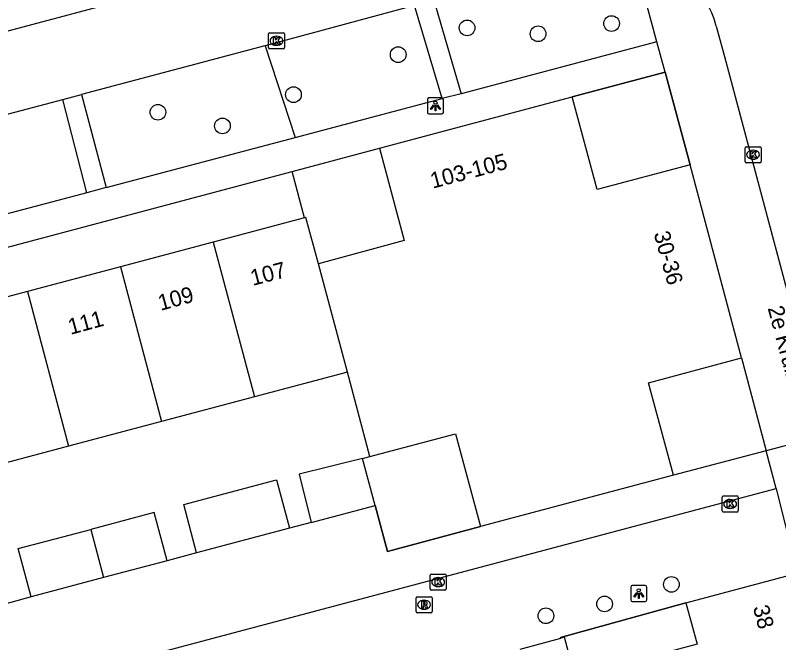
# Model space of a CAD drawing. Extents: x 162542 to 163144, y 380786 to 381511.
# Drawn here: x 162870.22 to 162917.88, y 381123.11 to 381162.28 of the extents above; entities that cross this region are included whole.
import ezdxf

# ---------------------------------------------------------------- set-up
doc = ezdxf.new("R2010")
doc.units = 0
for name, color, linetype in [('IMGEO_Boom', 7, 'Continuous'), ('IMGEO_Erf', 7, 'Continuous'), ('IMGEO_Groenvoorziening', 7, 'Continuous'), ('IMGEO_Kolk', 7, 'Continuous'), ('IMGEO_Lichtpunt', 7, 'Continuous'), ('IMGEO_Muur', 7, 'Continuous'), ('IMGEO_Openbare_ruimte_label', 7, 'Continuous'), ('IMGEO_Pand', 7, 'Continuous'), ('IMGEO_Pand_nummerreeks', 7, 'Continuous'), ('IMGEO_Parkeervlak_open', 7, 'Continuous'), ('IMGEO_Rijbaan_lokaal_open', 7, 'Continuous'), ('IMGEO_Rioolput', 7, 'Continuous'), ('IMGEO_Voetpad_open', 7, 'Continuous')]:
    doc.layers.add(name, color=color, linetype=linetype)

msp = doc.modelspace()

# ---------------------------------------------------------------- linework, layer by layer
at = {"layer": 'IMGEO_Boom'}
for centre in [(162907.441, 381161.767), (162898.421, 381161.494), (162902.854, 381161.124), (162894.12, 381159.822), (162887.584, 381157.325), (162879.122, 381156.225), (162883.15, 381155.373), (162911.176, 381126.75), (162907.004, 381125.529), (162903.342, 381124.791)]:
    msp.add_circle(centre, 0.489, dxfattribs=at)
at = {"layer": 'IMGEO_Erf'}
msp.add_lwpolyline([(162891.901, 381134.613), (162892.347, 381134.732)], dxfattribs=at)
at = {"layer": 'IMGEO_Groenvoorziening'}
msp.add_lwpolyline([(162885.815, 381160.368), (162887.685, 381154.645)], dxfattribs=at)
at = {"layer": 'IMGEO_Kolk'}
for p, q in [((162886.097, 381161.187), (162886.949, 381161.187)), ((162886.022, 381160.261), (162886.022, 381161.113)), ((162886.51, 381160.967), (162886.535, 381160.967)), ((162887.023, 381161.113), (162887.023, 381160.261)), ((162886.949, 381160.187), (162886.097, 381160.187)), ((162886.533, 381160.407), (162886.508, 381160.407)), ((162915.773, 381153.152), (162915.773, 381154.004)), ((162915.848, 381154.078), (162916.7, 381154.078)), ((162916.774, 381154.004), (162916.774, 381153.152)), ((162916.261, 381153.858), (162916.286, 381153.858)), ((162916.7, 381153.078), (162915.848, 381153.078)), ((162916.284, 381153.298), (162916.259, 381153.298)), ((162914.342, 381131.345), (162914.342, 381132.197)), ((162914.417, 381132.271), (162915.269, 381132.271)), ((162914.83, 381132.051), (162914.855, 381132.051)), ((162915.343, 381132.197), (162915.343, 381131.345)), ((162915.269, 381131.271), (162914.417, 381131.271)), ((162914.853, 381131.491), (162914.828, 381131.491)), ((162896.113, 381126.468), (162896.113, 381127.32)), ((162896.188, 381127.394), (162897.04, 381127.394)), ((162897.114, 381127.32), (162897.114, 381126.468)), ((162896.601, 381127.174), (162896.626, 381127.174)), ((162897.04, 381126.394), (162896.188, 381126.394)), ((162896.624, 381126.614), (162896.599, 381126.614))]:
    msp.add_line(p, q, dxfattribs=at)
for points in [[(162886.097, 381161.187), (162886.949, 381161.187)], [(162886.022, 381160.261), (162886.022, 381161.113)], [(162886.343, 381160.887), (162886.466, 381160.887), (162886.466, 381160.736), (162886.596, 381160.887), (162886.76, 381160.887), (162886.614, 381160.736), (162886.767, 381160.487), (162886.615, 381160.487), (162886.53, 381160.651), (162886.466, 381160.584), (162886.466, 381160.487), (162886.343, 381160.487), (162886.343, 381160.887)], [(162887.023, 381161.113), (162887.023, 381160.261)], [(162886.949, 381160.187), (162886.097, 381160.187)], [(162915.773, 381153.152), (162915.773, 381154.004)], [(162915.848, 381154.078), (162916.7, 381154.078)], [(162916.774, 381154.004), (162916.774, 381153.152)], [(162916.094, 381153.778), (162916.217, 381153.778), (162916.217, 381153.627), (162916.347, 381153.778), (162916.511, 381153.778), (162916.365, 381153.627), (162916.518, 381153.378), (162916.366, 381153.378), (162916.281, 381153.542), (162916.217, 381153.475), (162916.217, 381153.378), (162916.094, 381153.378), (162916.094, 381153.778)], [(162916.7, 381153.078), (162915.848, 381153.078)], [(162914.342, 381131.345), (162914.342, 381132.197)], [(162914.417, 381132.271), (162915.269, 381132.271)], [(162915.343, 381132.197), (162915.343, 381131.345)], [(162914.663, 381131.971), (162914.786, 381131.971), (162914.786, 381131.82), (162914.916, 381131.971), (162915.08, 381131.971), (162914.934, 381131.82), (162915.087, 381131.571), (162914.935, 381131.571), (162914.85, 381131.735), (162914.786, 381131.668), (162914.786, 381131.571), (162914.663, 381131.571), (162914.663, 381131.971)], [(162915.269, 381131.271), (162914.417, 381131.271)], [(162896.113, 381126.468), (162896.113, 381127.32)], [(162896.188, 381127.394), (162897.04, 381127.394)], [(162897.114, 381127.32), (162897.114, 381126.468)], [(162896.434, 381127.094), (162896.557, 381127.094), (162896.557, 381126.943), (162896.687, 381127.094), (162896.851, 381127.094), (162896.705, 381126.943), (162896.858, 381126.694), (162896.706, 381126.694), (162896.621, 381126.858), (162896.557, 381126.791), (162896.557, 381126.694), (162896.434, 381126.694), (162896.434, 381127.094)], [(162897.04, 381126.394), (162896.188, 381126.394)]]:
    msp.add_lwpolyline(points, dxfattribs=at)
for centre, start, end in [((162886.099, 381161.111), 91.552, 178.448), ((162886.099, 381161.111), 91.552, 178.448), ((162886.947, 381161.111), 1.552, 88.448), ((162886.947, 381161.111), 1.552, 88.448), ((162886.099, 381160.263), 181.552, 268.448), ((162886.099, 381160.263), 181.552, 268.448), ((162886.947, 381160.263), 271.552, 358.448), ((162886.947, 381160.263), 271.552, 358.448), ((162915.85, 381154.002), 91.552, 178.448), ((162915.85, 381154.002), 91.552, 178.448), ((162916.698, 381154.002), 1.552, 88.448), ((162916.698, 381154.002), 1.552, 88.448), ((162915.85, 381153.154), 181.552, 268.448), ((162915.85, 381153.154), 181.552, 268.448), ((162916.698, 381153.154), 271.552, 358.448), ((162916.698, 381153.154), 271.552, 358.448), ((162914.419, 381132.195), 91.552, 178.448), ((162914.419, 381132.195), 91.552, 178.448), ((162915.267, 381132.195), 1.552, 88.448), ((162915.267, 381132.195), 1.552, 88.448), ((162914.419, 381131.347), 181.552, 268.448), ((162914.419, 381131.347), 181.552, 268.448), ((162915.267, 381131.347), 271.552, 358.448), ((162915.267, 381131.347), 271.552, 358.448), ((162896.19, 381127.318), 91.552, 178.448), ((162896.19, 381127.318), 91.552, 178.448), ((162897.038, 381127.318), 1.552, 88.448), ((162897.038, 381127.318), 1.552, 88.448), ((162896.19, 381126.47), 181.552, 268.448), ((162896.19, 381126.47), 181.552, 268.448), ((162897.038, 381126.47), 271.552, 358.448), ((162897.038, 381126.47), 271.552, 358.448)]:
    msp.add_arc(centre, 0.0765, start, end, dxfattribs=at)
for centre, major_axis, ratio, start_param, end_param in [((162886.509, 381160.687), (-0.387, 0.002), 0.722429, 4.712389, 7.853982), ((162886.534, 381160.687), (-0.39, 0.002), 0.717154, 1.570796, 4.712389), ((162916.26, 381153.578), (-0.387, 0.002), 0.722429, 4.712389, 7.853982), ((162916.285, 381153.578), (-0.39, 0.002), 0.717154, 1.570796, 4.712389), ((162914.829, 381131.771), (-0.387, 0.002), 0.722429, 4.712389, 7.853982), ((162914.854, 381131.771), (-0.39, 0.002), 0.717154, 1.570796, 4.712389), ((162896.6, 381126.894), (-0.387, 0.002), 0.722429, 4.712389, 7.853982), ((162896.625, 381126.894), (-0.39, 0.002), 0.717154, 1.570796, 4.712389)]:
    msp.add_ellipse(centre, major_axis=major_axis, ratio=ratio, start_param=start_param, end_param=end_param, dxfattribs=at)
at = {"layer": 'IMGEO_Lichtpunt'}
for p, q in [((162895.945, 381157.027), (162895.945, 381156.22)), ((162895.945, 381157.027), (162895.945, 381156.22)), ((162896.847, 381157.122), (162896.039, 381157.122)), ((162896.847, 381157.122), (162896.039, 381157.122)), ((162896.941, 381156.22), (162896.941, 381157.027)), ((162896.941, 381156.22), (162896.941, 381157.027)), ((162896.039, 381156.126), (162896.847, 381156.126)), ((162896.039, 381156.126), (162896.847, 381156.126)), ((162908.639, 381126.585), (162908.639, 381125.778)), ((162908.639, 381126.585), (162908.639, 381125.778)), ((162909.541, 381126.68), (162908.733, 381126.68)), ((162909.541, 381126.68), (162908.733, 381126.68)), ((162909.635, 381125.778), (162909.635, 381126.585)), ((162909.635, 381125.778), (162909.635, 381126.585)), ((162908.733, 381125.684), (162909.541, 381125.684)), ((162908.733, 381125.684), (162909.541, 381125.684))]:
    msp.add_line(p, q, dxfattribs=at)
for points in [[(162896.319, 381156.691), (162896.358, 381156.663), (162896.17, 381156.401), (162896.132, 381156.428), (162896.319, 381156.691)], [(162896.421, 381156.643), (162896.468, 381156.643), (162896.468, 381156.321), (162896.421, 381156.321), (162896.421, 381156.643)], [(162896.531, 381156.663), (162896.569, 381156.69), (162896.756, 381156.428), (162896.717, 381156.4), (162896.531, 381156.663)], [(162909.013, 381126.249), (162909.052, 381126.221), (162908.864, 381125.959), (162908.826, 381125.986), (162909.013, 381126.249)], [(162909.115, 381126.201), (162909.162, 381126.201), (162909.162, 381125.879), (162909.115, 381125.879), (162909.115, 381126.201)], [(162909.225, 381126.221), (162909.263, 381126.248), (162909.45, 381125.986), (162909.411, 381125.958), (162909.225, 381126.221)]]:
    msp.add_lwpolyline(points, dxfattribs=at)
for centre in [(162896.444, 381156.825), (162909.138, 381126.383)]:
    msp.add_circle(centre, 0.0994, dxfattribs=at)
for centre, start, end in [((162896.039, 381157.027), 90, 180), ((162896.039, 381157.027), 90, 180), ((162896.847, 381157.027), 0, 90), ((162896.847, 381157.027), 0, 90), ((162896.039, 381156.22), 180, 270), ((162896.039, 381156.22), 180, 270), ((162896.847, 381156.22), 270, 0), ((162896.847, 381156.22), 270, 360), ((162908.733, 381126.585), 90, 180), ((162908.733, 381126.585), 90, 180), ((162909.541, 381126.585), 0, 90), ((162909.541, 381126.585), 0, 90), ((162908.733, 381125.778), 180, 270), ((162908.733, 381125.778), 180, 270), ((162909.541, 381125.778), 270, 0), ((162909.541, 381125.778), 270, 360)]:
    msp.add_arc(centre, 0.0946, start, end, dxfattribs=at)
at = {"layer": 'IMGEO_Muur'}
for points in [[(162910.777, 381158.734), (162904.989, 381157.182)], [(162912.337, 381152.94), (162910.777, 381158.734)], [(162887.505, 381152.528), (162892.949, 381153.986)], [(162888.27, 381149.632), (162887.505, 381152.528)], [(162915.553, 381140.895), (162917.102, 381135.094)], [(162917.102, 381135.094), (162911.299, 381133.566)], [(162892.676, 381131.68), (162893.46, 381128.813), (162899.268, 381130.359)], [(162912.087, 381125.607), (162904.26, 381123.431), (162904.267, 381123.387)]]:
    msp.add_lwpolyline(points, dxfattribs=at)
at = {"layer": 'IMGEO_Pand'}
for points in [[(162892.949, 381153.986), (162904.989, 381157.182)], [(162912.337, 381152.94), (162906.54, 381151.404), (162904.989, 381157.182)], [(162892.949, 381153.986), (162894.491, 381148.211), (162889.15, 381146.754)], [(162915.553, 381140.895), (162912.337, 381152.94)], [(162888.27, 381149.632), (162882.579, 381148.119)], [(162889.15, 381146.754), (162888.364, 381149.657), (162888.27, 381149.632)], [(162882.579, 381148.119), (162876.781, 381146.577)], [(162882.579, 381148.119), (162885.149, 381138.456)], [(162876.781, 381146.577), (162870.982, 381145.035)], [(162876.781, 381146.577), (162879.349, 381136.921)], [(162890.948, 381139.991), (162889.15, 381146.754)], [(162870.982, 381145.035), (162865.183, 381143.493)], [(162870.982, 381145.035), (162873.548, 381135.386)], [(162911.299, 381133.566), (162909.754, 381139.342), (162915.553, 381140.895)], [(162890.948, 381139.991), (162885.149, 381138.456)], [(162892.347, 381134.732), (162890.948, 381139.991)], [(162885.149, 381138.456), (162879.349, 381136.921)], [(162879.349, 381136.921), (162873.548, 381135.386)], [(162892.347, 381134.732), (162897.698, 381136.153), (162899.268, 381130.359)], [(162873.548, 381135.386), (162867.747, 381133.851)], [(162891.901, 381134.613), (162887.942, 381133.626), (162888.691, 381130.62)], [(162892.676, 381131.68), (162891.901, 381134.613)], [(162911.299, 381133.566), (162899.268, 381130.359)], [(162881.531, 381128.716), (162880.729, 381131.731), (162886.527, 381133.273), (162887.329, 381130.258)], [(162888.691, 381130.62), (162892.676, 381131.68)], [(162879.696, 381128.228), (162878.894, 381131.243), (162874.93, 381130.189)], [(162871.204, 381125.969), (162870.402, 381128.984), (162874.93, 381130.189)], [(162874.93, 381130.189), (162875.732, 381127.173)], [(162887.329, 381130.258), (162881.531, 381128.716)], [(162879.696, 381128.228), (162875.732, 381127.173)], [(162912.087, 381125.607), (162919.026, 381127.451)], [(162875.732, 381127.173), (162871.204, 381125.969)], [(162912.087, 381125.607), (162912.783, 381123.027), (162907.49, 381121.599), (162908.042, 381119.555)], [(162901.741, 381122.714), (162904.267, 381123.387)], [(162905.717, 381118.928), (162904.512, 381123.452), (162904.267, 381123.387)]]:
    msp.add_lwpolyline(points, dxfattribs=at)
at = {"layer": 'IMGEO_Parkeervlak_open'}
for points in [[(162910.268, 381160.623), (162908.793, 381166.091)], [(162910.777, 381158.734), (162912.337, 381152.94)], [(162915.553, 381140.895), (162917.102, 381135.094)], [(162917.102, 381135.094), (162911.299, 381133.566)], [(162899.268, 381130.359), (162893.46, 381128.813), (162892.676, 381131.68)], [(162888.691, 381130.62), (162887.329, 381130.258)], [(162881.531, 381128.716), (162879.696, 381128.228)], [(162871.204, 381125.969), (162869.933, 381125.631), (162868.405, 381125.225)]]:
    msp.add_lwpolyline(points, dxfattribs=at)
at = {"layer": 'IMGEO_Rijbaan_lokaal_open'}
for points in [[(162901.876, 381169.92), (162882.877, 381164.808), (162796.063, 381141.696)], [(162895.148, 381162.891), (162885.815, 381160.368)], [(162913.973, 381161.602), (162914.487, 381159.706), (162920.792, 381136.062)], [(162885.815, 381160.368), (162885.803, 381160.365), (162874.356, 381157.34)], [(162873.192, 381157.033), (162874.356, 381157.34)], [(162854.959, 381152.215), (162873.192, 381157.033)], [(162920.792, 381136.062), (162917.102, 381135.094)], [(162917.722, 381132.729), (162917.102, 381135.094)], [(162865.087, 381118.745), (162917.722, 381132.729)], [(162917.722, 381132.729), (162919.026, 381127.451)], [(162904.267, 381123.387), (162904.26, 381123.431), (162912.087, 381125.607)]]:
    msp.add_lwpolyline(points, dxfattribs=at)
msp.add_arc((162908.139, 381160.103), 6.023, 14.4079, 83.7675, dxfattribs=at)
at = {"layer": 'IMGEO_Rioolput'}
for p, q in [((162895.235, 381125.055), (162895.235, 381125.907)), ((162895.31, 381125.981), (162896.162, 381125.981)), ((162896.236, 381125.907), (162896.236, 381125.055)), ((162895.723, 381125.761), (162895.748, 381125.761)), ((162896.162, 381124.981), (162895.31, 381124.981)), ((162895.746, 381125.201), (162895.721, 381125.201))]:
    msp.add_line(p, q, dxfattribs=at)
for points in [[(162895.235, 381125.055), (162895.235, 381125.907)], [(162895.31, 381125.981), (162896.162, 381125.981)], [(162896.236, 381125.907), (162896.236, 381125.055)], [(162895.824, 381125.679), (162895.572, 381125.681), (162895.572, 381125.281)], [(162895.572, 381125.281), (162895.696, 381125.281), (162895.696, 381125.443), (162895.707, 381125.443)], [(162895.75, 381125.6), (162895.696, 381125.6), (162895.696, 381125.519)], [(162895.696, 381125.519), (162895.748, 381125.519)], [(162895.754, 381125.414), (162895.825, 381125.281), (162895.965, 381125.281), (162895.9, 381125.407)], [(162896.162, 381124.981), (162895.31, 381124.981)]]:
    msp.add_lwpolyline(points, dxfattribs=at)
for centre, radius, start, end in [((162895.312, 381125.905), 0.0765, 91.552, 178.448), ((162895.312, 381125.905), 0.0765, 91.552, 178.448), ((162896.16, 381125.905), 0.0765, 1.552, 88.448), ((162896.16, 381125.905), 0.0765, 1.552, 88.448), ((162895.706, 381125.39), 0.0533, 26.0293, 88.6989), ((162895.732, 381125.708), 0.19, 274.7715, 282.9687), ((162895.756, 381125.504), 0.0964, 77.0061, 93.1865), ((162895.77, 381125.561), 0.0378, 276.6634, 79.6772), ((162895.823, 381125.569), 0.109, 350.3612, 89.416), ((162895.821, 381125.569), 0.112, 277.5842, 350.9817), ((162895.805, 381125.354), 0.108, 29.5134, 73.7905), ((162895.312, 381125.057), 0.0765, 181.552, 268.448), ((162895.312, 381125.057), 0.0765, 181.552, 268.448), ((162896.16, 381125.057), 0.0765, 271.552, 358.448), ((162896.16, 381125.057), 0.0765, 271.552, 358.448)]:
    msp.add_arc(centre, radius, start, end, dxfattribs=at)
for centre, major_axis, ratio, start_param, end_param in [((162895.722, 381125.481), (-0.387, 0.002), 0.722429, 4.712389, 7.853982), ((162895.747, 381125.481), (-0.39, 0.002), 0.717154, 1.570796, 4.712389)]:
    msp.add_ellipse(centre, major_axis=major_axis, ratio=ratio, start_param=start_param, end_param=end_param, dxfattribs=at)
at = {"layer": 'IMGEO_Voetpad_open'}
for points in [[(162896.342, 381163.214), (162898.043, 381157.387)], [(162896.875, 381157.078), (162895.148, 381162.891)], [(162910.268, 381160.623), (162898.043, 381157.387)], [(162910.777, 381158.734), (162910.268, 381160.623)], [(162904.989, 381157.182), (162910.777, 381158.734)], [(162874.356, 381157.34), (162875.889, 381151.523)], [(162898.043, 381157.387), (162896.875, 381157.078)], [(162874.69, 381151.205), (162873.192, 381157.033)], [(162887.685, 381154.645), (162896.875, 381157.078)], [(162875.889, 381151.523), (162887.685, 381154.645)], [(162887.505, 381152.528), (162892.949, 381153.986)], [(162858.133, 381144.726), (162887.505, 381152.528)], [(162888.27, 381149.632), (162887.505, 381152.528)], [(162874.69, 381151.205), (162856.566, 381146.408)], [(162875.889, 381151.523), (162874.69, 381151.205)]]:
    msp.add_lwpolyline(points, dxfattribs=at)

# ---------------------------------------------------------------- texts
at = {"layer": 'IMGEO_Openbare_ruimte_label'}
msp.add_text('2e Kruizemuntstraat', height=1, rotation=285.0089, dxfattribs=at).set_placement((162917.178, 381144.006))
at = {"layer": 'IMGEO_Pand_nummerreeks'}
for s, rotation, p in [('103-105', 14.9198, (162896.274, 381151.453)), ('30-36', 285.2233, (162910.065, 381148.663)), ('107', 14.6505, (162885.039, 381145.384)), ('109', 15.3501, (162879.285, 381143.826)), ('111', 15.2551, (162873.663, 381142.327)), ('38', 285.0989, (162916.255, 381125.318))]:
    msp.add_text(s, height=1, rotation=rotation, dxfattribs=at).set_placement(p)

doc.saveas('drawing.dxf')
